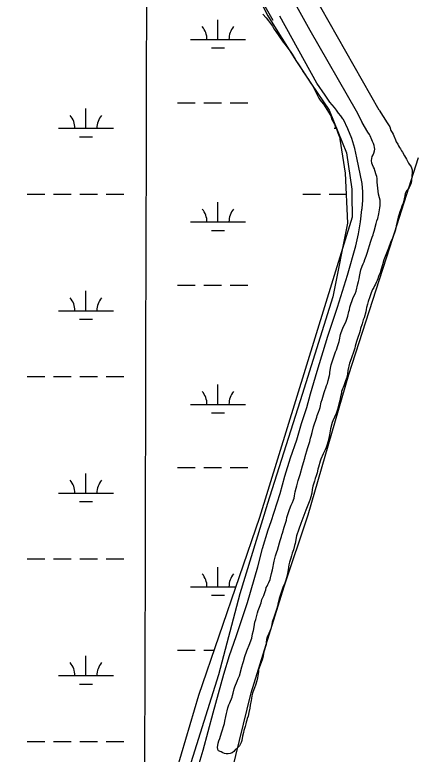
# Model space of a CAD drawing. Extents: x 3177185 to 3215018, y 812988 to 838321.
# Drawn here: x 3191596 to 3192325, y 821855 to 823203 of the extents above; entities that cross this region are included whole.
import ezdxf

# ---------------------------------------------------------------- set-up
doc = ezdxf.new("R2010")
doc.units = 0
for name, color, linetype in [('V-BORW-LINE', 7, 'Continuous'), ('V-GRID-MAJR', 7, 'Continuous'), ('V-ROAD-CNTR', 7, 'Continuous'), ('V-SITE-VEGE', 7, 'Continuous'), ('V-TOPO-SHOR', 7, 'Continuous'), ('V-WETL-SWMP', 7, 'Continuous')]:
    doc.layers.add(name, color=color, linetype=linetype)

msp = doc.modelspace()

# ---------------------------------------------------------------- linework, layer by layer
at = {"layer": 'V-BORW-LINE'}
msp.add_spline([(3192337.4, 823941), (3192450.7, 823656.8), (3192515.5, 823519.7), (3192558.7, 823440), (3192600.5, 823333.7), (3192618.3, 823265.9), (3192618.1, 823239.3), (3192596.2, 823170.2), (3192570.1, 823124.5), (3192544, 823075.5), (3192526, 822981.1), (3192537.2, 822864), (3192568.7, 822741.3), (3192590.8, 822730.8), (3192607.5, 822734.7), (3192633.4, 822744.1), (3192791, 822860.6), (3192848.3, 822890.6), (3193002.5, 822993.5), (3193064.4, 823044.1), (3193073, 823061.5), (3193065.5, 823080), (3193018, 823160.4), (3192976.4, 823287.1), (3192938.7, 823344), (3192918.9, 823400.7), (3192904.2, 823413.8), (3192761.6, 823666.5), (3192731.5, 823699.7), (3192695.5, 823756.4), (3192584.4, 823915.9), (3192476.5, 824206.7), (3192467.8, 824230.2), (3192433.6, 824267.9), (3192365.5, 824253.6), (3192313, 824232.6), (3192261.7, 824199.7), (3192232.1, 824151.4), (3192237.4, 824128), (3192259.3, 824060.3), (3192337.4, 823941)], degree=3, dxfattribs=at)
at = {"layer": 'V-GRID-MAJR'}
msp.add_spline([(3191823.8, 818374.9), (3191838.8, 824434.1), (3191853.8, 830496.4), (3191868.8, 836558.7), (3191868.8, 836561.7)], degree=3, dxfattribs=at)
at = {"layer": 'V-ROAD-CNTR'}
for points in [[(3192066.5, 823192.3), (3191276.7, 824578.8), (3190952.7, 825148.2), (3190661.6, 825652.1), (3190618.3, 825760.1), (3190608.1, 825817.1), (3190587.1, 825858.7)], [(3192194.1, 823011.7), (3192192.9, 823013.4), (3192189.3, 823018.6), (3192185.5, 823023.7), (3192181.7, 823028.8), (3192177.8, 823033.8), (3192173.8, 823038.7), (3192169.7, 823043.6), (3192169.7, 823043.6), (3192160.8, 823056.2), (3192145.8, 823078.1), (3192078.6, 823200.3)], [(3191920.7, 821801), (3191938.6, 821861.7), (3191957.1, 821929.8), (3191976.4, 822000.4), (3191986.9, 822034.7), (3191999.1, 822069.2), (3192019.2, 822131.5), (3192038.4, 822196), (3192046.9, 822229.9), (3192056.9, 822263.8), (3192062.3, 822279), (3192079, 822329.7), (3192087.4, 822361.6), (3192097.8, 822394.9), (3192109.6, 822427.7), (3192117.8, 822457.4), (3192127.5, 822486.5), (3192134, 822511.5), (3192146.1, 822552.8), (3192166.1, 822616.8), (3192183.6, 822669.8), (3192201.7, 822728), (3192216.6, 822781.9), (3192221.9, 822803.5), (3192225.6, 822825.4), (3192227.8, 822847.6), (3192228.2, 822849.6), (3192229.8, 822864.8), (3192229.8, 822880), (3192228.2, 822895.2), (3192218.8, 822941.8), (3192215.1, 822958.9), (3192209.6, 822977.1), (3192202.5, 822994.7), (3192194.1, 823011.7)]]:
    msp.add_lwpolyline(points, dxfattribs=at)
at = {"layer": 'V-SITE-VEGE'}
for p, q in [((3192047.5, 823204.2), (3192053.2, 823197.3)), ((3192053.2, 823197.3), (3192058, 823191.7)), ((3192058, 823191.7), (3192064.9, 823181.9)), ((3192064.9, 823181.9), (3192067.7, 823177.5)), ((3192067.7, 823177.5), (3192071.3, 823172.6)), ((3192071.3, 823172.6), (3192084.6, 823153.2)), ((3192084.6, 823153.2), (3192088.3, 823148.7)), ((3192088.3, 823148.7), (3192098.4, 823134.5)), ((3192098.4, 823134.5), (3192100.8, 823130.9)), ((3192100.8, 823130.9), (3192106.4, 823122)), ((3192106.4, 823122), (3192108.4, 823118.3)), ((3192108.4, 823118.3), (3192110.5, 823115.1)), ((3192110.5, 823115.1), (3192112.9, 823111.4)), ((3192112.9, 823111.4), (3192115.3, 823108.2)), ((3192115.3, 823108.2), (3192118.5, 823102.9)), ((3192118.5, 823102.9), (3192120.1, 823099.7)), ((3192120.1, 823099.7), (3192125, 823093.6)), ((3192125, 823093.6), (3192126.6, 823090.8)), ((3192126.6, 823090.8), (3192130.6, 823084.7)), ((3192130.6, 823084.7), (3192132.7, 823081.9)), ((3192132.7, 823081.9), (3192134.3, 823079)), ((3192134.3, 823079), (3192138.3, 823072.9)), ((3192138.3, 823072.9), (3192140.7, 823068.5)), ((3192140.7, 823068.5), (3192144.8, 823060.4)), ((3192144.8, 823060.4), (3192147.2, 823055.5)), ((3192147.2, 823055.5), (3192149.2, 823051.1)), ((3192149.2, 823051.1), (3192151.6, 823047.4)), ((3192151.6, 823047.4), (3192154, 823044.2)), ((3192154, 823044.2), (3192157.7, 823039.7)), ((3192157.7, 823039.7), (3192166.9, 823025.1)), ((3192166.9, 823025.1), (3192169.8, 823020.3)), ((3192169.8, 823020.3), (3192171, 823018.7)), ((3192171, 823018.7), (3192172.6, 823013.4)), ((3192172.6, 823013.4), (3192177.8, 823003.3)), ((3192177.8, 823003.3), (3192179.4, 822998.4)), ((3192179.4, 822998.4), (3192181.1, 822996)), ((3192181.1, 822996), (3192181.9, 822993.1)), ((3192181.9, 822993.1), (3192184.3, 822987.5)), ((3192184.3, 822987.5), (3192187.5, 822978.6)), ((3192187.5, 822978.6), (3192187.9, 822976.1)), ((3192187.9, 822976.1), (3192197.5, 822913.9)), ((3192278.6, 822778.8), (3192331.2, 822942.9)), ((3192197.5, 822913.9), (3192201.9, 822823)), ((3192201.9, 822823), (3192174.8, 822688.4)), ((3192204, 822546.8), (3192278.6, 822778.8)), ((3192174.8, 822688.4), (3192119.3, 822510.6)), ((3192129.7, 822291), (3192204, 822546.8)), ((3192119.3, 822510.6), (3192056.1, 822311.8)), ((3192056.1, 822311.8), (3192005.6, 822146.8)), ((3192086.4, 822160.3), (3192129.7, 822291)), ((3192025.9, 821966.2), (3192086.4, 822160.3)), ((3192005.6, 822146.8), (3191966.8, 821999.4)), ((3191966.8, 821999.4), (3191913.1, 821829.4)), ((3191984.9, 821797.8), (3192025.9, 821966.2))]:
    msp.add_line(p, q, dxfattribs=at)
at = {"layer": 'V-TOPO-SHOR'}
for points in [[(3191893.4, 823607.6), (3192133.2, 823174.6), (3192217.5, 823027.7), (3192228.4, 823006.7)], [(3192259.5, 823029.2), (3192137.6, 823243.8)], [(3192259.5, 823029.2), (3192274.1, 823005.7), (3192276.2, 823002.3), (3192278.5, 822998.3), (3192280.7, 822991.7), (3192282.8, 822988), (3192284.6, 822985.3), (3192286.2, 822981.9), (3192288.9, 822974.7), (3192290.5, 822971.5), (3192293.3, 822966.8), (3192294.7, 822963.7), (3192296.3, 822960.9), (3192298.3, 822958.2), (3192300.2, 822955), (3192302, 822952.4), (3192305.4, 822946), (3192309.1, 822939.4), (3192310.9, 822935.7), (3192312.8, 822932.5), (3192317.6, 822925.9), (3192319.3, 822920.4), (3192319.7, 822915.9), (3192318.5, 822900.5), (3192317.4, 822896.5), (3192315.1, 822890.2), (3192313.2, 822886.9), (3192309.1, 822881.6), (3192306.9, 822877.3), (3192306.1, 822872.7), (3192302.9, 822859.5), (3192300.8, 822854.1), (3192299.3, 822849.8), (3192296.9, 822843.8), (3192295.3, 822837.8), (3192294.1, 822834), (3192290.1, 822817.9), (3192289.1, 822811), (3192287.9, 822807.4), (3192283.3, 822795.3), (3192280.4, 822789.6), (3192276.3, 822777.5), (3192270.1, 822762.3), (3192267.8, 822756.3), (3192265.4, 822747.2), (3192262.8, 822738.9), (3192261, 822732.5), (3192258.2, 822725.6), (3192257, 822721.4), (3192255.7, 822718.3), (3192254, 822715), (3192252.6, 822711.6), (3192250.9, 822708.7), (3192249.5, 822705.5), (3192247.1, 822702.1), (3192244.5, 822695.9), (3192242.4, 822688.5), (3192239.2, 822680.2), (3192238.1, 822675.2), (3192236.5, 822669), (3192235.9, 822665.2), (3192235, 822661.4), (3192231.8, 822650.6), (3192230.4, 822646.4), (3192228.4, 822639.4), (3192225.6, 822631.1), (3192224.7, 822627), (3192223.7, 822623.2), (3192220.3, 822614.5), (3192218, 822607.4), (3192216.9, 822602.9), (3192215.7, 822598.9), (3192214.8, 822595.1), (3192213.7, 822591.6), (3192208.4, 822575.7), (3192205.5, 822567.7), (3192202.4, 822554.4), (3192201.4, 822547.4), (3192199.8, 822540.4), (3192197.5, 822533.3), (3192194.7, 822526.5), (3192191.9, 822518.8), (3192191, 822515.9), (3192190.4, 822512.7), (3192189, 822506.5), (3192187.7, 822499.5), (3192183.6, 822483.1), (3192181.1, 822476.1), (3192175, 822462.7), (3192173.8, 822459.2), (3192170.8, 822447.9), (3192168.6, 822437.1), (3192166.3, 822425.1), (3192164.2, 822417.6), (3192163, 822413.8), (3192161.2, 822409.5), (3192157.4, 822402.6), (3192152.9, 822392.3), (3192151.8, 822389), (3192149, 822378.2), (3192147.7, 822374.2)], [(3192187.2, 822610.3), (3192188.7, 822619.8), (3192189.9, 822623.3), (3192193.2, 822631.4), (3192199.5, 822644.1), (3192202.5, 822653.4), (3192204.3, 822661.6), (3192205.2, 822664.7), (3192206.1, 822669.9), (3192208.6, 822677), (3192209.8, 822679.8), (3192211.6, 822685.8), (3192212.6, 822688.6), (3192215.7, 822694.3), (3192217.2, 822698.8), (3192220.6, 822712.1), (3192221.8, 822716.4), (3192222.9, 822721.4), (3192223.3, 822725.5), (3192226.2, 822737.7), (3192228.5, 822744.3), (3192230.2, 822748.8), (3192231.8, 822752.3), (3192233.2, 822756.4), (3192235.7, 822762.6), (3192237.6, 822768.2), (3192244, 822790.1), (3192246.8, 822797.3), (3192248.1, 822801.7), (3192249.1, 822804.9), (3192250, 822808.6), (3192254.1, 822822.5), (3192255.2, 822827), (3192256.6, 822831.3), (3192258.9, 822840.1), (3192259.3, 822843.3), (3192260.2, 822847.3), (3192260.8, 822850.8), (3192261.2, 822855.3), (3192260.9, 822865), (3192260.1, 822869.2), (3192258.1, 822875.9), (3192257.3, 822881.1), (3192255.8, 822897.6), (3192255.7, 822904.5), (3192255.3, 822907.8), (3192253.7, 822910.9), (3192251.7, 822919.2), (3192250.7, 822922.1), (3192248.8, 822925.3), (3192247, 822929.2), (3192245.9, 822932.5), (3192245.5, 822937.4), (3192246.4, 822944.6), (3192248.3, 822947.4), (3192249.9, 822950.5), (3192251, 822954.8), (3192251.2, 822958), (3192250.7, 822961.2), (3192250, 822964.7), (3192248.7, 822968.2), (3192247.1, 822972.1), (3192246.1, 822975), (3192243.1, 822982), (3192241.5, 822984.9), (3192238.7, 822989), (3192228.4, 823006.7)], [(3191982.5, 821933.6), (3191983.8, 821939.2), (3191985.6, 821944.4), (3191987.1, 821948), (3191991.3, 821958.8), (3191992.1, 821961.8), (3191993.3, 821965.8), (3191995.4, 821973.8), (3191996.7, 821977.2), (3192000.5, 821987.9), (3192002.5, 821992.5), (3192004.7, 821997.3), (3192009, 822013.9), (3192011, 822020.1), (3192011.9, 822023.7), (3192014.9, 822032.5), (3192018.2, 822043.2), (3192024, 822056.3), (3192026.3, 822063.1), (3192027.2, 822066.2), (3192028.8, 822073.9), (3192030.4, 822080.3), (3192031.7, 822086.7), (3192033, 822095.5), (3192034.4, 822100.5), (3192037.5, 822112.6), (3192039.1, 822116.9), (3192041.5, 822122.4), (3192044.2, 822130.4), (3192045.8, 822136.7), (3192049.2, 822144), (3192051.9, 822151.4), (3192052.8, 822154.4), (3192053.5, 822158.3), (3192055.1, 822161.2), (3192056.8, 822163.9), (3192058.5, 822167.5), (3192060.6, 822173.2), (3192061.5, 822176.2), (3192063.2, 822183.8), (3192064.9, 822190.8), (3192068.1, 822206.6), (3192070.6, 822216.4), (3192073, 822223.4), (3192074.4, 822226.9), (3192078, 822240), (3192078.9, 822244), (3192081.4, 822251.6), (3192082.1, 822254.6), (3192083.2, 822257.9), (3192086, 822268.4), (3192088.1, 822274), (3192090.3, 822281.5), (3192091.4, 822286.5), (3192093.5, 822293.8), (3192095.8, 822300.6), (3192098.8, 822308.6), (3192101.2, 822313.6), (3192103.3, 822318.4), (3192104.4, 822321.5), (3192105.3, 822325.5), (3192106.4, 822332.8), (3192107.9, 822339.7), (3192109.3, 822343.8), (3192111.8, 822353.6), (3192115.2, 822364.6), (3192119.6, 822380.4), (3192124, 822394.3), (3192124.6, 822397.3), (3192128.5, 822412.1), (3192132.8, 822424.7), (3192134.4, 822430.7), (3192135.6, 822434.5), (3192137.4, 822441), (3192139.9, 822451.5), (3192141, 822455.1), (3192144.8, 822465.6), (3192145.9, 822468.9), (3192146.6, 822472.1), (3192148.9, 822478), (3192150.5, 822483), (3192151.6, 822486.7), (3192153.8, 822496.6), (3192155.2, 822501.5), (3192157.8, 822509.9), (3192159.4, 822513.9), (3192160.5, 822517.6), (3192162.4, 822522.7), (3192163.6, 822526.7), (3192165, 822530.5), (3192166.6, 822536), (3192168.8, 822545), (3192169.4, 822548.1), (3192169.6, 822551.1), (3192171.1, 822561.3), (3192172, 822564.5), (3192179.9, 822588.2), (3192181.7, 822592.2), (3192183.8, 822599.8), (3192186.3, 822607.1), (3192187.2, 822610.3)], [(3192147.7, 822374.2), (3192146.4, 822367.9), (3192144.7, 822362), (3192142.9, 822357.4), (3192141.7, 822352.6), (3192138.5, 822343.1), (3192137.4, 822337.5), (3192136.4, 822330.6), (3192135.1, 822324), (3192133.9, 822319.6), (3192132.1, 822314.7), (3192125.8, 822299.6), (3192120.4, 822285), (3192116.4, 822275.2), (3192112.7, 822264.9), (3192109, 822252.5), (3192106.2, 822238.6), (3192105.3, 822235.3), (3192103, 822227.2), (3192101.1, 822221.4), (3192099.8, 822216.2), (3192098.6, 822212.2), (3192095.9, 822204.9), (3192094.7, 822199.9), (3192093.3, 822190.9), (3192093.1, 822187.9), (3192092.5, 822183.8), (3192090.7, 822176.3), (3192089.5, 822171.8), (3192087.4, 822166.5), (3192085.1, 822161.5), (3192084.1, 822158.4), (3192082.7, 822155.2), (3192077.4, 822138.3), (3192075, 822128.3), (3192074.3, 822124.3), (3192072.9, 822120.5), (3192070.6, 822112.9), (3192068.5, 822107.4), (3192064.7, 822095.3), (3192063.3, 822087.6), (3192062, 822083), (3192060.4, 822079.1), (3192058.4, 822074.8), (3192055.4, 822068), (3192054.3, 822063.9), (3192053.6, 822059.1), (3192053.2, 822054.7), (3192052.4, 822051.2), (3192048.7, 822038.9), (3192047.8, 822033.3), (3192046.1, 822026.6), (3192040.5, 822012), (3192039.8, 822008.9), (3192039.4, 822004.9), (3192037.7, 821993.7), (3192036.4, 821988.4), (3192034, 821980.6), (3192028.4, 821966), (3192027.1, 821961.2), (3192026.7, 821956.3), (3192026.1, 821952.2), (3192024.5, 821943.7), (3192023.7, 821938.7), (3192022.1, 821930.7), (3192020.4, 821924.2), (3192019, 821919.9), (3192018.3, 821916.9), (3192017.1, 821912.9), (3192016.5, 821909.9), (3192015.3, 821905.3), (3192012.8, 821897.8), (3192012, 821894), (3192010.4, 821887.2), (3192008.9, 821879.3), (3192008.1, 821876.2), (3192006.8, 821873.4), (3192005.1, 821870), (3192002.7, 821867.4), (3191997.3, 821862.7), (3191994.7, 821859.7), (3191991.4, 821857.3), (3191988.2, 821855.8), (3191984.5, 821855.1), (3191980.8, 821855), (3191977.5, 821855.7), (3191974.8, 821857.2), (3191971.7, 821858.8), (3191966.7, 821860.5), (3191965.2, 821863.4), (3191965, 821867.1), (3191965.5, 821870.4), (3191965.9, 821874.8), (3191967.2, 821878.7), (3191968.9, 821883.2), (3191972, 821893.5), (3191977.3, 821910.5), (3191978.4, 821914.8), (3191980.2, 821923.6), (3191981.1, 821928.9), (3191982.5, 821933.6)]]:
    msp.add_lwpolyline(points, dxfattribs=at)
at = {"layer": 'V-WETL-SWMP'}
for p, q in [((3191965.6, 823157.9), (3191965.6, 823193.9)), ((3191915.6, 823157.9), (3192015.6, 823157.9)), ((3191953.6, 823142.4), (3191977.6, 823142.4)), ((3191892.2, 823042.4), (3191924.2, 823042.4)), ((3191940.2, 823042.4), (3191972.2, 823042.4)), ((3191988.2, 823042.4), (3192020.2, 823042.4)), ((3191725.2, 822996), (3191725.2, 823032)), ((3191675.2, 822996), (3191775.2, 822996)), ((3192177.1, 822996), (3192181.7, 822996)), ((3191713.2, 822980.6), (3191737.2, 822980.6)), ((3191618.3, 822875.9), (3191650.3, 822875.9)), ((3191666.3, 822875.9), (3191698.3, 822875.9)), ((3191714.3, 822875.9), (3191746.3, 822875.9)), ((3191762.3, 822875.9), (3191794.3, 822875.9)), ((3192120.2, 822875.9), (3192152.2, 822875.9)), ((3192168.2, 822875.9), (3192200.2, 822875.9)), ((3191965.6, 822825.2), (3191965.6, 822861.2)), ((3191915.6, 822825.2), (3192015.6, 822825.2)), ((3191953.6, 822809.8), (3191977.6, 822809.8)), ((3191725.2, 822663.3), (3191725.2, 822699.3)), ((3191892.2, 822709.8), (3191924.2, 822709.8)), ((3191940.2, 822709.8), (3191972.2, 822709.8)), ((3191988.2, 822709.8), (3192020.2, 822709.8)), ((3191675.2, 822663.3), (3191775.2, 822663.3)), ((3191713.2, 822647.9), (3191737.2, 822647.9)), ((3191618.3, 822543.3), (3191650.3, 822543.3)), ((3191666.3, 822543.3), (3191698.3, 822543.3)), ((3191714.3, 822543.3), (3191746.3, 822543.3)), ((3191762.3, 822543.3), (3191794.3, 822543.3)), ((3192120.2, 822543.3), (3192120.6, 822543.3)), ((3191965.6, 822492.5), (3191965.6, 822528.5)), ((3191915.6, 822492.5), (3192015.6, 822492.5)), ((3191953.6, 822477.1), (3191977.6, 822477.1)), ((3191892.2, 822377.1), (3191924.2, 822377.1)), ((3191940.2, 822377.1), (3191972.2, 822377.1)), ((3191988.2, 822377.1), (3192020.2, 822377.1)), ((3191725.2, 822330.7), (3191725.2, 822366.7)), ((3191675.2, 822330.7), (3191775.2, 822330.7)), ((3191713.2, 822315.2), (3191737.2, 822315.2)), ((3191618.3, 822210.6), (3191650.3, 822210.6)), ((3191666.3, 822210.6), (3191698.3, 822210.6)), ((3191714.3, 822210.6), (3191746.3, 822210.6)), ((3191762.3, 822210.6), (3191794.3, 822210.6)), ((3191965.6, 822159.8), (3191965.6, 822195.8)), ((3191915.6, 822159.8), (3191998.1, 822159.8)), ((3191953.6, 822144.4), (3191977.6, 822144.4)), ((3191892.2, 822044.4), (3191924.2, 822044.4)), ((3191940.2, 822044.4), (3191958.7, 822044.4)), ((3191725.2, 821998), (3191725.2, 822034)), ((3191675.2, 821998), (3191775.2, 821998)), ((3191713.2, 821982.5), (3191737.2, 821982.5)), ((3191618.3, 821877.9), (3191650.3, 821877.9)), ((3191666.3, 821877.9), (3191698.3, 821877.9)), ((3191714.3, 821877.9), (3191746.3, 821877.9)), ((3191762.3, 821877.9), (3191794.3, 821877.9))]:
    msp.add_line(p, q, dxfattribs=at)
msp.add_lwpolyline([(3192038.1, 823237.3), (3192056.8, 823200.9), (3192081.8, 823160.1), (3192108.5, 823117.8), (3192135.8, 823076.4), (3192168.2, 823029), (3192199.9, 822951.3), (3192209.7, 822884.9), (3192209.7, 822873.2), (3192210.3, 822834.1), (3192041.2, 822286.2), (3191930.5, 821961.6), (3191780.3, 821453.4), (3191713.4, 821185.8), (3191687.7, 821122.5)], dxfattribs=at)
for centre, start, end in [((3191910.4, 823158.3), 359.2282, 40.7718), ((3192020.9, 823158.3), 139.2282, 180.7718), ((3191669.9, 822996.5), 359.2282, 40.7718), ((3191780.4, 822996.5), 139.2282, 180.7718), ((3191910.4, 822825.7), 359.2282, 40.7718), ((3192020.9, 822825.7), 139.2282, 180.7718), ((3191669.9, 822663.8), 359.2282, 40.7718), ((3191780.4, 822663.8), 139.2282, 180.7718), ((3191910.4, 822493), 359.2282, 40.7718), ((3192020.9, 822493), 139.2282, 180.7718), ((3191669.9, 822331.1), 359.2282, 40.7718), ((3191780.4, 822331.1), 139.2282, 180.7718), ((3191910.4, 822160.3), 359.2282, 40.7718), ((3192020.9, 822160.3), 139.2282, 180.7718), ((3191669.9, 821998.5), 359.2282, 40.7718), ((3191780.4, 821998.5), 139.2282, 180.7718)]:
    msp.add_arc(centre, 35.2, start, end, dxfattribs=at)

doc.saveas('drawing.dxf')
